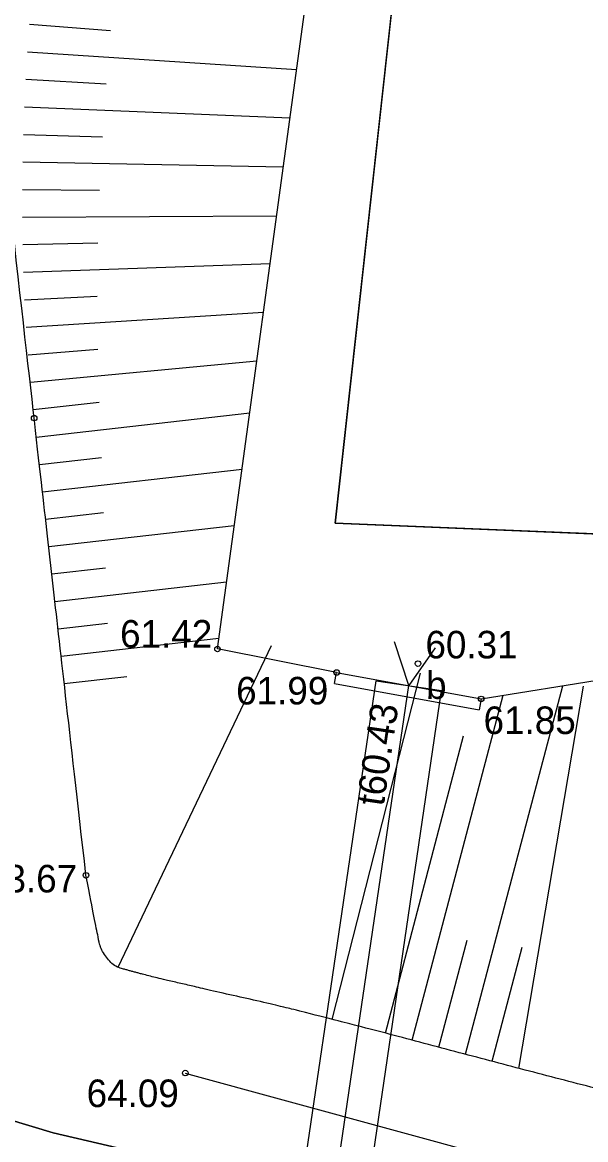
# Model space of a CAD drawing. Extents: x 616607 to 617499, y 408385 to 409695.
# Drawn here: x 617190.35 to 617200.57, y 409064.08 to 409084.35 of the extents above; entities that cross this region are included whole.
import ezdxf

# ---------------------------------------------------------------- set-up
doc = ezdxf.new("R2010")
doc.units = 0
for name, color, linetype in [('BUVE_BDET_####_####_#', 7, 'Continuous'), ('BUVE_BDET_####_TKST_#', 7, 'Continuous'), ('CELI_TAKA_####_####_#', 7, 'Continuous'), ('HIDG_GRAV_####_####_#', 7, 'Continuous'), ('HIDT_CAUR_####_####_#', 7, 'Continuous'), ('HIDT_CAUR_####_TKST_#', 7, 'Continuous'), ('HIDT_CAUR_KONT_####_#', 7, 'Continuous'), ('HIDT_ELEM_####_####_#', 7, 'Continuous'), ('RELJ_AATZ_####_TKST_#', 7, 'Continuous'), ('RELJ_ELEM_####_####_#', 7, 'Continuous'), ('RELJ_NOGA_####_####_#', 7, 'Continuous'), ('ROBZ_IERR_####_####_#', 7, 'Continuous'), ('ROBZ_PROJ_####_####_#', 7, 'Continuous'), ('ROBZ_UZMR_####_####_#', 7, 'Continuous')]:
    doc.layers.add(name, color=color, linetype=linetype)

# ---------------------------------------------------------------- blocks, each defined once
blk = doc.blocks.new('PKT')
at = {"layer": 'RELJ_ELEM_####_####_#'}
blk.add_circle((0, 0), 0.05, dxfattribs=at)
blk = doc.blocks.new('CAURT')
at = {"layer": 'HIDT_ELEM_####_####_#'}
blk.add_lwpolyline([(0.75, -0.374), (0, 0), (0.75, 0.376)], dxfattribs=at)

msp = doc.modelspace()

# ---------------------------------------------------------------- linework, layer by layer
at = {"layer": 'BUVE_BDET_####_####_#'}
msp.add_line((617196.013, 409072.353), (617198.635, 409071.875), dxfattribs=at)
for points in [[(617196.013, 409072.353), (617196.049, 409072.553)], [(617196.049, 409072.553), (617198.671, 409072.074)], [(617198.671, 409072.074), (617198.635, 409071.875)]]:
    msp.add_lwpolyline(points, dxfattribs=at)
at = {"layer": 'CELI_TAKA_####_####_#'}
msp.add_lwpolyline([(617193.303, 409065.287), (617204.53, 409062.221)], dxfattribs=at)
at = {"layer": 'HIDG_GRAV_####_####_#'}
for points in [[(617196.049, 409072.553), (617193.886, 409072.979), (617195.921, 409087.874), (617195.921, 409087.874), (617199.518, 409112.516), (617194.569, 409134.842), (617162.019, 409207.474), (617151.93, 409229.107), (617149.428, 409241.28), (617152.359, 409253.938), (617188.564, 409303.055), (617197.968, 409312.659), (617223.456, 409346.169), (617232.567, 409363.51), (617247.671, 409422.509), (617276.576, 409461.456), (617285.007, 409472.526), (617327.765, 409527.3)], [(617198.671, 409072.074), (617200.929, 409072.435), (617202.532, 409075.622), (617201.237, 409087.874), (617202.422, 409112.516), (617197.415, 409136.544), (617162.613, 409207.758), (617153.021, 409229.447), (617150.525, 409241.262), (617153.298, 409253.658), (617189.431, 409302.264), (617198.754, 409312.12), (617224.478, 409345.652), (617234.105, 409363.027), (617250.009, 409421.44), (617285.914, 409471.848), (617328.6, 409526.531)]]:
    msp.add_lwpolyline(points, dxfattribs=at)
at = {"layer": 'HIDT_CAUR_####_####_#'}
msp.add_lwpolyline([(617193.501, 409046.129), (617197.36, 409072.314)], dxfattribs=at)
at = {"layer": 'HIDT_CAUR_KONT_####_#'}
for p, q in [((617192.907, 409046.216), (617196.767, 409072.401)), ((617194.094, 409046.041), (617197.954, 409072.226))]:
    msp.add_line(p, q, dxfattribs=at)
msp.add_lwpolyline([(617196.767, 409072.401), (617197.954, 409072.226)], dxfattribs=at)
at = {"layer": 'RELJ_NOGA_####_####_#'}
for p, q in [((617190.474, 409084.31), (617190.473, 409084.31)), ((617190.474, 409084.31), (617191.946, 409084.195)), ((617190.438, 409083.811), (617190.437, 409083.812)), ((617190.438, 409083.811), (617195.322, 409083.492)), ((617190.408, 409083.312), (617190.408, 409083.312)), ((617190.408, 409083.312), (617191.864, 409083.232)), ((617190.384, 409082.813), (617190.383, 409082.813)), ((617190.384, 409082.813), (617195.202, 409082.613)), ((617190.365, 409082.313), (617190.365, 409082.313)), ((617190.365, 409082.313), (617191.798, 409082.269)), ((617190.353, 409081.814), (617190.352, 409081.814)), ((617190.353, 409081.814), (617195.08, 409081.722)), ((617190.346, 409081.314), (617190.346, 409081.314)), ((617190.346, 409081.314), (617191.748, 409081.303)), ((617190.347, 409080.814), (617190.346, 409080.814)), ((617190.347, 409080.814), (617194.959, 409080.836)), ((617190.353, 409080.314), (617191.718, 409080.344)), ((617190.353, 409080.314), (617190.353, 409080.314)), ((617190.367, 409079.814), (617194.841, 409079.972)), ((617190.367, 409079.814), (617190.366, 409079.814)), ((617190.387, 409079.314), (617191.706, 409079.379)), ((617190.387, 409079.314), (617190.387, 409079.314)), ((617190.415, 409078.815), (617194.721, 409079.09)), ((617190.415, 409078.815), (617190.414, 409078.815)), ((617190.45, 409078.316), (617191.713, 409078.416)), ((617190.45, 409078.316), (617190.45, 409078.316)), ((617190.493, 409077.818), (617194.6, 409078.206)), ((617190.493, 409077.818), (617190.492, 409077.818)), ((617190.543, 409077.321), (617191.742, 409077.453)), ((617190.543, 409077.321), (617190.542, 409077.321)), ((617190.599, 409076.824), (617194.471, 409077.263)), ((617190.599, 409076.824), (617190.598, 409076.824)), ((617190.655, 409076.327), (617191.779, 409076.454)), ((617190.655, 409076.327), (617190.655, 409076.327)), ((617190.711, 409075.83), (617194.332, 409076.241)), ((617190.711, 409075.83), (617190.71, 409075.83)), ((617190.768, 409075.333), (617191.816, 409075.452)), ((617190.768, 409075.333), (617190.767, 409075.333)), ((617190.824, 409074.836), (617194.192, 409075.218)), ((617190.824, 409074.836), (617190.823, 409074.836)), ((617190.88, 409074.34), (617191.853, 409074.45)), ((617190.88, 409074.34), (617190.88, 409074.34)), ((617190.937, 409073.843), (617194.052, 409074.196)), ((617190.937, 409073.843), (617190.936, 409073.843)), ((617190.993, 409073.346), (617191.89, 409073.448)), ((617190.993, 409073.346), (617190.993, 409073.346)), ((617191.05, 409072.849), (617193.913, 409073.174)), ((617192.083, 409067.21), (617194.868, 409073.044)), ((617191.05, 409072.849), (617191.049, 409072.849)), ((617191.106, 409072.352), (617192.241, 409072.481)), ((617191.106, 409072.352), (617191.106, 409072.352)), ((617195.968, 409066.261), (617197.57, 409072.538)), ((617198.386, 409065.628), (617200.156, 409072.312)), ((617199.353, 409065.372), (617200.528, 409072.302)), ((617197.419, 409065.884), (617199.073, 409072.139)), ((617191.162, 409071.856), (617191.161, 409071.855)), ((617191.162, 409071.856), (617191.163, 409071.856)), ((617191.219, 409071.359), (617191.218, 409071.359)), ((617191.219, 409071.359), (617191.219, 409071.359)), ((617196.936, 409066.011), (617198.35, 409071.401)), ((617191.275, 409070.862), (617191.274, 409070.862)), ((617191.275, 409070.862), (617191.276, 409070.862)), ((617191.331, 409070.365), (617191.331, 409070.365)), ((617191.331, 409070.365), (617191.332, 409070.365)), ((617191.388, 409069.868), (617191.387, 409069.868)), ((617191.388, 409069.868), (617191.389, 409069.868)), ((617191.444, 409069.371), (617191.444, 409069.372)), ((617191.444, 409069.371), (617191.444, 409069.371)), ((617191.5, 409068.875), (617191.499, 409068.875)), ((617191.5, 409068.875), (617191.501, 409068.875)), ((617191.562, 409068.56), (617191.561, 409068.56)), ((617191.562, 409068.56), (617191.563, 409068.561)), ((617191.658, 409068.07), (617191.658, 409068.07)), ((617191.658, 409068.07), (617191.658, 409068.07)), ((617197.903, 409065.756), (617198.416, 409067.697)), ((617191.766, 409067.582), (617191.765, 409067.582)), ((617191.766, 409067.582), (617191.767, 409067.583)), ((617198.869, 409065.5), (617199.417, 409067.57)), ((617192.083, 409067.21), (617192.083, 409067.209)), ((617192.563, 409067.072), (617192.563, 409067.071)), ((617193.048, 409066.952), (617193.048, 409066.951)), ((617193.535, 409066.839), (617193.535, 409066.838)), ((617194.023, 409066.729), (617194.023, 409066.729)), ((617194.511, 409066.619), (617194.511, 409066.618)), ((617194.998, 409066.505), (617194.998, 409066.504)), ((617195.483, 409066.384), (617195.483, 409066.383)), ((617195.968, 409066.261), (617195.967, 409066.261)), ((617196.452, 409066.137), (617196.452, 409066.136)), ((617196.936, 409066.011), (617196.936, 409066.01)), ((617197.419, 409065.884), (617197.419, 409065.883)), ((617197.903, 409065.756), (617197.903, 409065.756)), ((617198.386, 409065.628), (617198.386, 409065.627)), ((617198.869, 409065.5), (617198.869, 409065.5)), ((617199.353, 409065.372), (617199.353, 409065.371)), ((617199.836, 409065.245), (617199.836, 409065.245)), ((617200.32, 409065.119), (617200.32, 409065.118))]:
    msp.add_line(p, q, dxfattribs=at)
for points in [[(617336.806, 409523.735), (617334.087, 409521.174), (617331.368, 409518.613), (617328.65, 409516.053), (617321.193, 409509.03), (617314.57, 409501.094), (617308.568, 409492.793), (617305.546, 409488.614), (617302.537, 409484.426), (617299.516, 409480.247), (617296.49, 409476.063), (617293.469, 409471.875), (617290.436, 409467.695), (617287.772, 409464.025), (617284.965, 409460.461), (617282.252, 409456.826), (617279.55, 409453.205), (617276.887, 409449.558), (617274.256, 409445.882), (617271.624, 409442.206), (617269.17, 409438.414), (617266.782, 409434.573), (617265.581, 409432.642), (617264.455, 409430.674), (617263.346, 409428.69), (617262.228, 409426.69), (617261.169, 409424.668), (617260.166, 409422.606), (617258.56, 409419.302), (617257.132, 409415.931), (617255.903, 409412.47), (617254.682, 409409.035), (617253.531, 409405.585), (617252.579, 409402.073), (617251.627, 409398.563), (617250.683, 409395.052), (617249.746, 409391.538), (617248.81, 409388.023), (617247.876, 409384.508), (617246.956, 409380.989), (617246.456, 409379.078), (617246.028, 409377.149), (617245.649, 409375.21), (617245.269, 409373.268), (617244.984, 409371.31), (617244.622, 409369.366), (617244.259, 409367.42), (617243.878, 409365.48), (617243.456, 409363.545), (617243.245, 409362.576), (617242.967, 409361.625), (617242.691, 409360.672), (617242.413, 409359.713), (617242.093, 409358.772), (617241.734, 409357.838), (617241.092, 409356.173), (617240.315, 409354.578), (617239.389, 409353.048), (617238.465, 409351.519), (617237.498, 409350.034), (617236.402, 409348.636), (617235.3, 409347.23), (617234.195, 409345.828), (617233.083, 409344.431), (617231.973, 409343.038), (617230.863, 409341.647), (617229.743, 409340.262), (617227.764, 409337.815), (617225.693, 409335.438), (617223.461, 409333.217), (617221.215, 409330.983), (617218.873, 409328.856), (617216.607, 409326.646), (617214.346, 409324.442), (617212.093, 409322.231), (617209.875, 409319.98), (617208.771, 409318.86), (617207.791, 409317.635), (617206.772, 409316.432), (617205.753, 409315.229), (617204.825, 409314.017), (617203.96, 409312.646), (617203.768, 409312.342), (617203.633, 409312.004), (617203.62, 409311.655), (617203.607, 409311.284), (617203.603, 409310.913), (617203.599, 409310.542), (617203.595, 409310.167), (617203.603, 409309.793), (617203.596, 409309.419), (617203.588, 409309.066), (617203.48, 409308.714), (617203.309, 409308.4), (617202.615, 409307.13), (617201.9, 409305.914), (617201.16, 409304.689), (617200.419, 409303.462), (617199.689, 409302.232), (617198.921, 409301.021), (617197.385, 409298.6), (617195.744, 409296.251), (617194.012, 409293.966), (617188.331, 409286.47), (617182.548, 409279.072), (617176.617, 409271.78), (617175.091, 409269.904), (617173.565, 409268.03), (617172.006, 409266.181), (617170.46, 409264.348), (617168.875, 409262.548), (617167.326, 409260.717), (617165.749, 409258.854), (617164.19, 409256.978), (617162.652, 409255.082), (617161.86, 409254.106), (617161.109, 409253.1), (617160.341, 409252.105), (617159.552, 409251.081), (617158.796, 409250.055), (617158.061, 409248.97), (617157.091, 409247.54), (617156.549, 409245.874), (617156.301, 409244.175), (617156.178, 409243.327), (617156.153, 409242.478), (617156.175, 409241.631), (617156.198, 409240.798), (617156.24, 409239.966), (617156.347, 409239.134), (617156.709, 409236.311), (617157.141, 409233.481), (617158.294, 409230.866), (617161.329, 409223.986), (617164.552, 409217.339), (617167.894, 409210.677), (617170.758, 409204.966), (617173.578, 409199.236), (617176.506, 409193.56), (617179.423, 409187.907), (617182.384, 409182.277), (617185.301, 409176.624), (617188.243, 409170.922), (617191.171, 409165.213), (617194.071, 409159.489), (617195.541, 409156.585), (617196.952, 409153.652), (617198.382, 409150.727), (617199.832, 409147.761), (617201.227, 409144.774), (617202.61, 409141.772), (617203.681, 409139.449), (617204.533, 409137.047), (617205.282, 409134.589), (617206.022, 409132.164), (617206.554, 409129.71), (617206.943, 409127.212), (617207.329, 409124.726), (617207.611, 409122.242), (617207.809, 409119.738), (617208.005, 409117.248), (617208.126, 409114.753), (617208.097, 409112.263), (617208.074, 409110.266), (617207.983, 409108.256), (617207.635, 409106.282), (617207.283, 409104.281), (617206.913, 409102.294), (617206.558, 409100.3), (617206.203, 409098.306), (617205.85, 409096.331), (617205.506, 409094.315), (617205.165, 409092.324), (617205.06, 409090.322), (617205.116, 409088.325), (617205.171, 409086.355), (617205.316, 409084.384), (617205.484, 409082.414), (617205.653, 409080.435), (617205.914, 409078.469), (617206.09, 409076.495), (617206.126, 409076.085), (617206.005, 409075.66), (617206.103, 409075.26)], [(617191.5, 409068.875), (617191.187, 409071.639), (617190.873, 409074.403), (617190.56, 409077.167), (617188.889, 409091.892), (617197.619, 409106.66), (617195.165, 409121.386), (617194.844, 409123.312), (617194.157, 409125.135), (617193.325, 409126.9), (617187.756, 409138.717), (617181.857, 409150.154), (617176.29, 409161.887), (617165.241, 409185.172), (617154.985, 409208.835), (617144.902, 409232.447), (617143.246, 409236.327), (617146.946, 409242.229), (617143.832, 409245.09), (617142.81, 409246.028), (617141.789, 409246.966), (617140.768, 409247.904)], [(617203.465, 409072.886), (617203.454, 409072.868), (617203.452, 409072.844), (617203.452, 409072.823), (617203.453, 409072.794), (617203.458, 409072.764), (617203.467, 409072.735), (617203.494, 409072.657), (617203.521, 409072.584), (617203.556, 409072.512), (617203.614, 409072.395), (617203.677, 409072.281), (617203.733, 409072.163), (617203.747, 409072.133), (617203.762, 409072.102), (617203.776, 409072.071), (617203.812, 409071.992), (617203.846, 409071.912), (617203.883, 409071.833), (617203.919, 409071.753), (617203.959, 409071.674), (617204, 409071.595), (617204.084, 409071.435), (617204.171, 409071.277), (617204.262, 409071.121), (617204.447, 409070.802), (617204.646, 409070.491), (617204.833, 409070.174), (617205.018, 409069.862), (617205.197, 409069.547), (617205.367, 409069.226), (617205.448, 409069.072), (617205.516, 409068.913), (617205.58, 409068.751), (617205.612, 409068.672), (617205.64, 409068.593), (617205.667, 409068.513), (617205.694, 409068.434), (617205.717, 409068.355), (617205.738, 409068.274), (617205.768, 409068.156), (617205.784, 409068.036), (617205.797, 409067.916), (617205.809, 409067.795), (617205.808, 409067.671), (617205.792, 409067.55), (617205.757, 409067.295), (617205.7, 409067.044), (617205.601, 409066.805), (617205.574, 409066.737), (617205.545, 409066.672), (617205.513, 409066.608), (617205.481, 409066.544), (617205.45, 409066.48), (617205.416, 409066.418), (617205.348, 409066.294), (617205.272, 409066.174), (617205.191, 409066.058), (617205.102, 409065.932), (617205.01, 409065.809), (617204.91, 409065.691), (617204.859, 409065.63), (617204.807, 409065.569), (617204.753, 409065.51), (617204.697, 409065.449), (617204.641, 409065.39), (617204.584, 409065.331), (617204.511, 409065.257), (617204.436, 409065.186), (617204.36, 409065.116), (617204.309, 409065.069), (617204.256, 409065.024), (617204.202, 409064.981), (617204.148, 409064.937), (617204.093, 409064.896), (617204.037, 409064.857), (617203.98, 409064.817), (617203.921, 409064.78), (617203.862, 409064.744), (617203.802, 409064.706), (617203.741, 409064.672), (617203.678, 409064.639), (617203.604, 409064.601), (617203.528, 409064.572), (617203.449, 409064.546), (617203.371, 409064.521), (617203.291, 409064.505), (617203.21, 409064.494), (617203.131, 409064.484), (617203.051, 409064.478), (617202.971, 409064.484), (617202.89, 409064.489), (617202.808, 409064.499), (617202.728, 409064.518), (617202.089, 409064.671), (617201.454, 409064.824), (617200.82, 409064.99), (617200.184, 409065.156), (617199.547, 409065.321), (617198.911, 409065.489), (617198.275, 409065.656), (617197.639, 409065.826), (617197.002, 409065.993), (617196.464, 409066.134), (617195.924, 409066.274), (617195.384, 409066.409)], [(617195.384, 409066.409), (617195.287, 409066.433), (617195.19, 409066.458), (617195.093, 409066.481), (617194.604, 409066.6), (617194.112, 409066.706), (617193.622, 409066.819), (617193.377, 409066.876), (617193.131, 409066.933), (617192.885, 409066.99), (617192.763, 409067.019), (617192.64, 409067.051), (617192.518, 409067.082), (617192.457, 409067.098), (617192.396, 409067.115), (617192.335, 409067.131), (617192.273, 409067.148), (617192.212, 409067.165), (617192.151, 409067.183), (617192.041, 409067.216), (617191.947, 409067.29), (617191.874, 409067.389), (617191.798, 409067.49), (617191.751, 409067.597), (617191.728, 409067.713), (617191.652, 409068.101), (617191.576, 409068.488), (617191.5, 409068.875)]]:
    msp.add_open_spline(points, degree=3, dxfattribs=at)
at = {"layer": 'ROBZ_IERR_####_####_#'}
for points in [[(617119.605, 409263.967), (617148.652, 409247.272), (617150.138, 409230.13), (617196.507, 409136.07), (617200.886, 409119.423), (617196.025, 409075.262), (617232.282, 409073.757)], [(617233.239, 409055.706), (617229.417, 409056.382), (617205.386, 409060.826), (617190.906, 409064.2), (617176.774, 409068.461)]]:
    msp.add_lwpolyline(points, dxfattribs=at)
at = {"layer": 'ROBZ_PROJ_####_####_#'}
msp.add_lwpolyline([(617175.523, 409069.057), (617176.774, 409068.461), (617190.906, 409064.2), (617205.386, 409060.826), (617229.417, 409056.382), (617232.944, 409055.758)], dxfattribs=at)
at = {"layer": 'ROBZ_UZMR_####_####_#'}
msp.add_lwpolyline([(617232.583, 409073.745), (617196.025, 409075.262), (617200.886, 409119.423), (617196.507, 409136.07), (617150.138, 409230.13), (617148.652, 409247.272), (617201.229, 409318.934), (617233.453, 409357.938), (617244.928, 409391.934), (617250.98, 409414.497), (617255.789, 409432.426), (617326.39, 409521.291), (617332.188, 409529.592), (617332.358, 409529.835), (617335.391, 409534.333), (617341.051, 409533.641), (617349.913, 409536.856), (617370.73, 409556.7), (617378.749, 409547.935), (617381.343, 409545.1)], dxfattribs=at)

# ---------------------------------------------------------------- block references
at = {"layer": 'HIDT_ELEM_####_####_#', "rotation": 81.61525514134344}
msp.add_blockref('CAURT', (617197.36, 409072.314), dxfattribs=at)
at = {"layer": 'RELJ_ELEM_####_####_#'}
for p in [(617190.56, 409077.167), (617193.886, 409072.979), (617197.525, 409072.714), (617196.049, 409072.553), (617198.671, 409072.074), (617191.5, 409068.875), (617193.303, 409065.287)]:
    msp.add_blockref('PKT', p, dxfattribs=at)

# ---------------------------------------------------------------- texts
at = {"layer": 'BUVE_BDET_####_TKST_#'}
msp.add_text('b', height=0.5, dxfattribs=at).set_placement((617197.671, 409072.074))
at = {"layer": 'HIDT_CAUR_####_TKST_#'}
msp.add_text('t60.43', height=0.5, rotation=81.6153, dxfattribs=at).set_placement((617196.901, 409070.113))
at = {"layer": 'RELJ_AATZ_####_TKST_#'}
for s, p in [('61.42', (617192.119, 409073.004)), ('60.31', (617197.66, 409072.808)), ('61.99', (617194.225, 409071.973)), ('61.85', (617198.715, 409071.436)), ('63.67', (617189.667, 409068.563)), ('64.09', (617191.512, 409064.67))]:
    msp.add_text(s, height=0.5, dxfattribs=at).set_placement(p)

doc.saveas('drawing.dxf')
